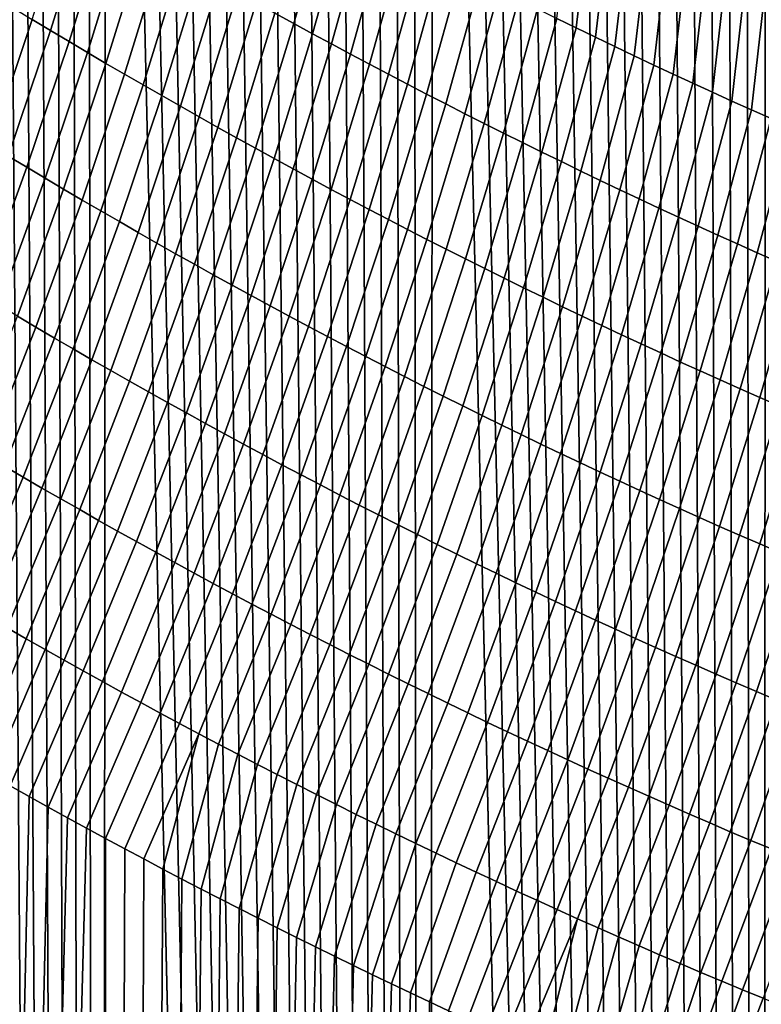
# Model space of a CAD drawing. Header units: metres. Extents: x -240 to 45, y -77 to 27.
# Tile 720 of 1056: x 8.83 to 10.8, y -30.68 to -28.07. Entities that reach past the tile are written whole.
import ezdxf

# ---------------------------------------------------------------- set-up
doc = ezdxf.new("R2010")
doc.units = ezdxf.units.M
doc.layers.add('solid_102011X2', color=7, linetype='CONTINUOUS')

msp = doc.modelspace()

# ---------------------------------------------------------------- linework, layer by layer
at = {"layer": 'solid_102011X2'}
for points in [[(8.205433, -60.200001, 118.166084), (9.045224, -60.200001, 118.708481), (8.268669, -24.909781, 118.209023), (8.224946, -24.877222, 118.179375)], [(9.045224, -60.200001, 118.708481), (8.312426, -24.942228, 118.238533), (8.268669, -24.909781, 118.209023)], [(9.045224, -60.200001, 118.708481), (8.356215, -24.974566, 118.267891), (8.312426, -24.942228, 118.238533)], [(9.045224, -60.200001, 118.708481), (8.400034, -25.006792, 118.297104), (8.356215, -24.974566, 118.267891)], [(9.045224, -60.200001, 118.708481), (8.443888, -25.038912, 118.326172), (8.400034, -25.006792, 118.297104)], [(9.045224, -60.200001, 118.708481), (8.487778, -25.070929, 118.355103), (8.443888, -25.038912, 118.326172)], [(9.045224, -60.200001, 118.708481), (8.531703, -25.10284, 118.383888), (8.487778, -25.070929, 118.355103)], [(9.045224, -60.200001, 118.708481), (8.575664, -25.134649, 118.412537), (8.531703, -25.10284, 118.383888)], [(9.045224, -60.200001, 118.708481), (8.619659, -25.166355, 118.44104), (8.575664, -25.134649, 118.412537)], [(9.045224, -60.200001, 118.708481), (8.663689, -25.197956, 118.469406), (8.619659, -25.166355, 118.44104)], [(9.045224, -60.200001, 118.708481), (8.707752, -25.229452, 118.497627), (8.663689, -25.197956, 118.469406)], [(9.045224, -60.200001, 118.708481), (8.751848, -25.260845, 118.525711), (8.707752, -25.229452, 118.497627)], [(9.045224, -60.200001, 118.708481), (8.795978, -25.292133, 118.553658), (8.751848, -25.260845, 118.525711)], [(9.045224, -60.200001, 118.708481), (8.840139, -25.323317, 118.581459), (8.795978, -25.292133, 118.553658)], [(9.045224, -60.200001, 118.708481), (8.884333, -25.354395, 118.609116), (8.840139, -25.323317, 118.581459)], [(9.045224, -60.200001, 118.708481), (8.928557, -25.38537, 118.636642), (8.884333, -25.354395, 118.609116)], [(9.045224, -60.200001, 118.708481), (8.972812, -25.416239, 118.664024), (8.928557, -25.38537, 118.636642)], [(9.045224, -60.200001, 118.708481), (9.017097, -25.447002, 118.691261), (8.972812, -25.416239, 118.664024)], [(9.045224, -60.200001, 118.708481), (9.061413, -25.477661, 118.718361), (9.017097, -25.447002, 118.691261)], [(9.045224, -60.200001, 118.708481), (9.911008, -60.200001, 119.208344), (9.105757, -25.508213, 118.745323), (9.061413, -25.477661, 118.718361)], [(9.911008, -60.200001, 119.208344), (9.15013, -25.53866, 118.772148), (9.105757, -25.508213, 118.745323)], [(9.911008, -60.200001, 119.208344), (9.19857, -25.571754, 118.801254), (9.15013, -25.53866, 118.772148)], [(9.911008, -60.200001, 119.208344), (9.247043, -25.604723, 118.830185), (9.19857, -25.571754, 118.801254)], [(9.911008, -60.200001, 119.208344), (9.295547, -25.637566, 118.858955), (9.247043, -25.604723, 118.830185)], [(9.911008, -60.200001, 119.208344), (9.344084, -25.670282, 118.887566), (9.295547, -25.637566, 118.858955)], [(9.911008, -60.200001, 119.208344), (9.392653, -25.702873, 118.916008), (9.344084, -25.670282, 118.887566)], [(9.911008, -60.200001, 119.208344), (9.441257, -25.735342, 118.944283), (9.392653, -25.702873, 118.916008)], [(9.911008, -60.200001, 119.208344), (9.489891, -25.767687, 118.972397), (9.441257, -25.735342, 118.944283)], [(9.911008, -60.200001, 119.208344), (9.538557, -25.799908, 119.000351), (9.489891, -25.767687, 118.972397)], [(9.911008, -60.200001, 119.208344), (9.587253, -25.832005, 119.028137), (9.538557, -25.799908, 119.000351)], [(9.911008, -60.200001, 119.208344), (9.635977, -25.863976, 119.055763), (9.587253, -25.832005, 119.028137)], [(9.911008, -60.200001, 119.208344), (9.684729, -25.895823, 119.083221), (9.635977, -25.863976, 119.055763)], [(9.911008, -60.200001, 119.208344), (9.733507, -25.927544, 119.110512), (9.684729, -25.895823, 119.083221)], [(9.911008, -60.200001, 119.208344), (9.782311, -25.959139, 119.13765), (9.733507, -25.927544, 119.110512)], [(9.911008, -60.200001, 119.208344), (9.831141, -25.990606, 119.164612), (9.782311, -25.959139, 119.13765)], [(9.911008, -60.200001, 119.208344), (9.879992, -26.021948, 119.191414), (9.831141, -25.990606, 119.164612)], [(9.911008, -60.200001, 119.208344), (9.928866, -26.053164, 119.218056), (9.879992, -26.021948, 119.191414)], [(9.911008, -60.200001, 119.208344), (10.800631, -60.200001, 119.664429), (9.977761, -26.084249, 119.24453), (9.928866, -26.053164, 119.218056)], [(10.800631, -60.200001, 119.664429), (10.026677, -26.11521, 119.270844), (9.977761, -26.084249, 119.24453)], [(10.800631, -60.200001, 119.664429), (10.075612, -26.14604, 119.296989), (10.026677, -26.11521, 119.270844)], [(10.800631, -60.200001, 119.664429), (10.124564, -26.176743, 119.322968), (10.075612, -26.14604, 119.296989)], [(10.800631, -60.200001, 119.664429), (10.173533, -26.207314, 119.348785), (10.124564, -26.176743, 119.322968)], [(10.800631, -60.200001, 119.664429), (10.222518, -26.237757, 119.374443), (10.173533, -26.207314, 119.348785)], [(10.800631, -60.200001, 119.664429), (10.271518, -26.26807, 119.399933), (10.222518, -26.237757, 119.374443)], [(10.800631, -60.200001, 119.664429), (10.320531, -26.298254, 119.425262), (10.271518, -26.26807, 119.399933)], [(10.800631, -60.200001, 119.664429), (10.369564, -26.328312, 119.450424), (10.320531, -26.298254, 119.425262)], [(10.800631, -60.200001, 119.664429), (10.418615, -26.358242, 119.475426), (10.369564, -26.328312, 119.450424)], [(10.800631, -60.200001, 119.664429), (10.467685, -26.388048, 119.500275), (10.418615, -26.358242, 119.475426)], [(10.800631, -60.200001, 119.664429), (10.51677, -26.417727, 119.524956), (10.467685, -26.388048, 119.500275)], [(10.800631, -60.200001, 119.664429), (10.565871, -26.447279, 119.549477), (10.51677, -26.417727, 119.524956)], [(10.800631, -60.200001, 119.664429), (10.614985, -26.476704, 119.573845), (10.565871, -26.447279, 119.549477)], [(10.800631, -60.200001, 119.664429), (10.664112, -26.505999, 119.598045), (10.614985, -26.476704, 119.573845)], [(10.800631, -60.200001, 119.664429), (10.71325, -26.535168, 119.622086), (10.664112, -26.505999, 119.598045)], [(10.800631, -60.200001, 119.664429), (10.762398, -26.564207, 119.645966), (10.71325, -26.535168, 119.622086)], [(10.800631, -60.200001, 119.664429), (10.811554, -26.593117, 119.669685), (10.762398, -26.564207, 119.645966)], [(10.800631, -60.200001, 119.664429), (11.711883, -60.200001, 120.0756), (10.860717, -26.621897, 119.693237), (10.811554, -26.593117, 119.669685)], [(9.510754, -28.048616, 83.823753), (9.602176, -27.72258, 83.633102), (9.652045, -27.749744, 83.606186), (9.56064, -28.076014, 83.796158)], [(10.350136, -27.744402, 83.092041), (10.309698, -28.087982, 83.267242), (10.258503, -28.062971, 83.29258), (10.299129, -27.719547, 83.116806)], [(8.867468, -28.065668, 84.319969), (8.96931, -27.737072, 84.135048), (9.017973, -27.76615, 84.106171), (8.916126, -28.094942, 84.290382)], [(9.56064, -28.076014, 83.796158), (9.652045, -27.749744, 83.606186), (9.702019, -27.776749, 83.579384), (9.610637, -28.103252, 83.768684)], [(10.401236, -27.769083, 83.067406), (10.360992, -28.112823, 83.242035), (10.309698, -28.087982, 83.267242), (10.350136, -27.744402, 83.092041)], [(8.916126, -28.094942, 84.290382), (9.017973, -27.76615, 84.106171), (9.066749, -27.795078, 84.077408), (8.964904, -28.124071, 84.260918)], [(10.452428, -27.793591, 83.042892), (10.412385, -28.137491, 83.216957), (10.360992, -28.112823, 83.242035), (10.401236, -27.769083, 83.067406)], [(8.964904, -28.124071, 84.260918), (9.066749, -27.795078, 84.077408), (9.115637, -27.823858, 84.048767), (9.013798, -28.153053, 84.23156)], [(9.610637, -28.103252, 83.768684), (9.702019, -27.776749, 83.579384), (9.752096, -27.803593, 83.552704), (9.660742, -28.130333, 83.741325)], [(10.503715, -27.817924, 83.018509), (10.463877, -28.161985, 83.192001), (10.412385, -28.137491, 83.216957), (10.452428, -27.793591, 83.042892)], [(9.013798, -28.153053, 84.23156), (9.115637, -27.823858, 84.048767), (9.164638, -27.852488, 84.020233), (9.062811, -28.181889, 84.202324)], [(9.660742, -28.130333, 83.741325), (9.752096, -27.803593, 83.552704), (9.802278, -27.830273, 83.526146), (9.710956, -28.157251, 83.714088)], [(10.555093, -27.842083, 82.994247), (10.515466, -28.186306, 83.167168), (10.463877, -28.161985, 83.192001), (10.503715, -27.817924, 83.018509)], [(9.062811, -28.181889, 84.202324), (9.164638, -27.852488, 84.020233), (9.21375, -27.880966, 83.991814), (9.11194, -28.210575, 84.173195)], [(9.710956, -28.157251, 83.714088), (9.802278, -27.830273, 83.526146), (9.852561, -27.856792, 83.499702), (9.761278, -28.184011, 83.686974)], [(10.606563, -27.866066, 82.970108), (10.567153, -28.210451, 83.142471), (10.515466, -28.186306, 83.167168), (10.555093, -27.842083, 82.994247)], [(9.761278, -28.184011, 83.686974), (9.852561, -27.856792, 83.499702), (9.902948, -27.883146, 83.473381), (9.811709, -28.210609, 83.659981)], [(10.658125, -27.889872, 82.946098), (10.618937, -28.234419, 83.117897), (10.567153, -28.210451, 83.142471), (10.606563, -27.866066, 82.970108)], [(9.11194, -28.210575, 84.173195), (9.21375, -27.880966, 83.991814), (9.262973, -27.909292, 83.963509), (9.161186, -28.239111, 84.144188)], [(9.811709, -28.210609, 83.659981), (9.902948, -27.883146, 83.473381), (9.953438, -27.909336, 83.447182), (9.862248, -28.237043, 83.63311)], [(10.709778, -27.913502, 82.922218), (10.670817, -28.258209, 83.093452), (10.618937, -28.234419, 83.117897), (10.658125, -27.889872, 82.946098)], [(9.161186, -28.239111, 84.144188), (9.262973, -27.909292, 83.963509), (9.312308, -27.937466, 83.935326), (9.21055, -28.267498, 84.115295)], [(9.862248, -28.237043, 83.63311), (9.953438, -27.909336, 83.447182), (10.004029, -27.935362, 83.421112), (9.912895, -28.263315, 83.606361)], [(10.761522, -27.936951, 82.89846), (10.722795, -28.281822, 83.069138), (10.670817, -28.258209, 83.093452), (10.709778, -27.913502, 82.922218)], [(9.21055, -28.267498, 84.115295), (9.312308, -27.937466, 83.935326), (9.361753, -27.965487, 83.907257), (9.26003, -28.295734, 84.086525)], [(9.912895, -28.263315, 83.606361), (10.004029, -27.935362, 83.421112), (10.054722, -27.96122, 83.395157), (9.96365, -28.289423, 83.579735)], [(10.813356, -27.96022, 82.874832), (10.774868, -28.305256, 83.04496), (10.722795, -28.281822, 83.069138), (10.761522, -27.936951, 82.89846)], [(9.26003, -28.295734, 84.086525), (9.361753, -27.965487, 83.907257), (9.41131, -27.993353, 83.879303), (9.309626, -28.323818, 84.057869)], [(9.96365, -28.289423, 83.579735), (10.054722, -27.96122, 83.395157), (10.105516, -27.98691, 83.369324), (10.01451, -28.315365, 83.553238)], [(10.865281, -27.983311, 82.851334), (10.827036, -28.328508, 83.020905), (10.774868, -28.305256, 83.04496), (10.813356, -27.96022, 82.874832)], [(9.309626, -28.323818, 84.057869), (9.41131, -27.993353, 83.879303), (9.460977, -28.021063, 83.851471), (9.359337, -28.351749, 84.029327)], [(10.01451, -28.315365, 83.553238), (10.105516, -27.98691, 83.369324), (10.156411, -28.012434, 83.34362), (10.065478, -28.341141, 83.526863)], [(8.706461, -28.368834, 84.52182), (8.818927, -28.036247, 84.349663), (8.867468, -28.065668, 84.319969), (8.755029, -28.398439, 84.491394)], [(9.359337, -28.351749, 84.029327), (9.460977, -28.021063, 83.851471), (9.510754, -28.048616, 83.823753), (9.409164, -28.379524, 84.000908)], [(10.065478, -28.341141, 83.526863), (10.156411, -28.012434, 83.34362), (10.207407, -28.037786, 83.318031), (10.116551, -28.366749, 83.50061)], [(9.409164, -28.379524, 84.000908), (9.510754, -28.048616, 83.823753), (9.56064, -28.076014, 83.796158), (9.459106, -28.407146, 83.97261)], [(10.116551, -28.366749, 83.50061), (10.207407, -28.037786, 83.318031), (10.258503, -28.062971, 83.29258), (10.16773, -28.392189, 83.47448)], [(10.16773, -28.392189, 83.47448), (10.258503, -28.062971, 83.29258), (10.309698, -28.087982, 83.267242), (10.219015, -28.417461, 83.448486)], [(8.755029, -28.398439, 84.491394), (8.867468, -28.065668, 84.319969), (8.916126, -28.094942, 84.290382), (8.80372, -28.427902, 84.461075)], [(9.459106, -28.407146, 83.97261), (9.56064, -28.076014, 83.796158), (9.610637, -28.103252, 83.768684), (9.509164, -28.434612, 83.944435)], [(10.219015, -28.417461, 83.448486), (10.309698, -28.087982, 83.267242), (10.360992, -28.112823, 83.242035), (10.270404, -28.442562, 83.422607)], [(8.80372, -28.427902, 84.461075), (8.916126, -28.094942, 84.290382), (8.964904, -28.124071, 84.260918), (8.852536, -28.457222, 84.430878)], [(9.509164, -28.434612, 83.944435), (9.610637, -28.103252, 83.768684), (9.660742, -28.130333, 83.741325), (9.559337, -28.461922, 83.916374)], [(10.270404, -28.442562, 83.422607), (10.360992, -28.112823, 83.242035), (10.412385, -28.137491, 83.216957), (10.321898, -28.467493, 83.396866)], [(8.852536, -28.457222, 84.430878), (8.964904, -28.124071, 84.260918), (9.013798, -28.153053, 84.23156), (8.901475, -28.486399, 84.400795)], [(9.559337, -28.461922, 83.916374), (9.660742, -28.130333, 83.741325), (9.710956, -28.157251, 83.714088), (9.609623, -28.489075, 83.888435)], [(10.321898, -28.467493, 83.396866), (10.412385, -28.137491, 83.216957), (10.463877, -28.161985, 83.192001), (10.373496, -28.49225, 83.371246)], [(8.901475, -28.486399, 84.400795), (9.013798, -28.153053, 84.23156), (9.062811, -28.181889, 84.202324), (8.950537, -28.51543, 84.370819)], [(9.609623, -28.489075, 83.888435), (9.710956, -28.157251, 83.714088), (9.761278, -28.184011, 83.686974), (9.660025, -28.516068, 83.860626)], [(10.373496, -28.49225, 83.371246), (10.463877, -28.161985, 83.192001), (10.515466, -28.186306, 83.167168), (10.425198, -28.516836, 83.345757)], [(8.950537, -28.51543, 84.370819), (9.062811, -28.181889, 84.202324), (9.11194, -28.210575, 84.173195), (8.999721, -28.544315, 84.340965)], [(9.660025, -28.516068, 83.860626), (9.761278, -28.184011, 83.686974), (9.811709, -28.210609, 83.659981), (9.710539, -28.542902, 83.832932)], [(10.425198, -28.516836, 83.345757), (10.515466, -28.186306, 83.167168), (10.567153, -28.210451, 83.142471), (10.477002, -28.541248, 83.320389)], [(8.999721, -28.544315, 84.340965), (9.11194, -28.210575, 84.173195), (9.161186, -28.239111, 84.144188), (9.049027, -28.573055, 84.311226)], [(9.710539, -28.542902, 83.832932), (9.811709, -28.210609, 83.659981), (9.862248, -28.237043, 83.63311), (9.761168, -28.569574, 83.805359)], [(10.477002, -28.541248, 83.320389), (10.567153, -28.210451, 83.142471), (10.618937, -28.234419, 83.117897), (10.52891, -28.565487, 83.295158)], [(9.049027, -28.573055, 84.311226), (9.161186, -28.239111, 84.144188), (9.21055, -28.267498, 84.115295), (9.098457, -28.601646, 84.281609)], [(9.761168, -28.569574, 83.805359), (9.862248, -28.237043, 83.63311), (9.912895, -28.263315, 83.606361), (9.81191, -28.596087, 83.777916)], [(10.52891, -28.565487, 83.295158), (10.618937, -28.234419, 83.117897), (10.670817, -28.258209, 83.093452), (10.58092, -28.589548, 83.270058)], [(9.098457, -28.601646, 84.281609), (9.21055, -28.267498, 84.115295), (9.26003, -28.295734, 84.086525), (9.148008, -28.630089, 84.252106)], [(9.81191, -28.596087, 83.777916), (9.912895, -28.263315, 83.606361), (9.96365, -28.289423, 83.579735), (9.862764, -28.622437, 83.750587)], [(10.58092, -28.589548, 83.270058), (10.670817, -28.258209, 83.093452), (10.722795, -28.281822, 83.069138), (10.633032, -28.613434, 83.245087)], [(9.148008, -28.630089, 84.252106), (9.26003, -28.295734, 84.086525), (9.309626, -28.323818, 84.057869), (9.197681, -28.658382, 84.222717)], [(9.862764, -28.622437, 83.750587), (9.96365, -28.289423, 83.579735), (10.01451, -28.315365, 83.553238), (9.913733, -28.648624, 83.723396)], [(10.633032, -28.613434, 83.245087), (10.722795, -28.281822, 83.069138), (10.774868, -28.305256, 83.04496), (10.685246, -28.63714, 83.220245)], [(9.197681, -28.658382, 84.222717), (9.309626, -28.323818, 84.057869), (9.359337, -28.351749, 84.029327), (9.247476, -28.686525, 84.193451)], [(9.913733, -28.648624, 83.723396), (10.01451, -28.315365, 83.553238), (10.065478, -28.341141, 83.526863), (9.964812, -28.674646, 83.69632)], [(10.685246, -28.63714, 83.220245), (10.774868, -28.305256, 83.04496), (10.827036, -28.328508, 83.020905), (10.737561, -28.660669, 83.195534)], [(9.964812, -28.674646, 83.69632), (10.065478, -28.341141, 83.526863), (10.116551, -28.366749, 83.50061), (10.016004, -28.700504, 83.669373)], [(10.737561, -28.660669, 83.195534), (10.827036, -28.328508, 83.020905), (10.8793, -28.351582, 82.996979), (10.789978, -28.684021, 83.170959)], [(9.247476, -28.686525, 84.193451), (9.359337, -28.351749, 84.029327), (9.409164, -28.379524, 84.000908), (9.297392, -28.714516, 84.164307)], [(10.016004, -28.700504, 83.669373), (10.116551, -28.366749, 83.50061), (10.16773, -28.392189, 83.47448), (10.067307, -28.726196, 83.642555)], [(10.789978, -28.684021, 83.170959), (10.8793, -28.351582, 82.996979), (10.931658, -28.374472, 82.973183), (10.842494, -28.70719, 83.146515)], [(9.297392, -28.714516, 84.164307), (9.409164, -28.379524, 84.000908), (9.459106, -28.407146, 83.97261), (9.347428, -28.742355, 84.135284)], [(10.067307, -28.726196, 83.642555), (10.16773, -28.392189, 83.47448), (10.219015, -28.417461, 83.448486), (10.118721, -28.75172, 83.61586)], [(8.680773, -28.764236, 84.618004), (8.80372, -28.427902, 84.461075), (8.852536, -28.457222, 84.430878), (8.729663, -28.793737, 84.587051)], [(9.347428, -28.742355, 84.135284), (9.459106, -28.407146, 83.97261), (9.509164, -28.434612, 83.944435), (9.397586, -28.770041, 84.106377)], [(10.118721, -28.75172, 83.61586), (10.219015, -28.417461, 83.448486), (10.270404, -28.442562, 83.422607), (10.170246, -28.777077, 83.589294)], [(9.397586, -28.770041, 84.106377), (9.509164, -28.434612, 83.944435), (9.559337, -28.461922, 83.916374), (9.447864, -28.797573, 84.077591)], [(10.170246, -28.777077, 83.589294), (10.270404, -28.442562, 83.422607), (10.321898, -28.467493, 83.396866), (10.221882, -28.802263, 83.562859)], [(8.729663, -28.793737, 84.587051), (8.852536, -28.457222, 84.430878), (8.901475, -28.486399, 84.400795), (8.778682, -28.823099, 84.556213)], [(9.447864, -28.797573, 84.077591), (9.559337, -28.461922, 83.916374), (9.609623, -28.489075, 83.888435), (9.498261, -28.824949, 84.048927)], [(10.221882, -28.802263, 83.562859), (10.321898, -28.467493, 83.396866), (10.373496, -28.49225, 83.371246), (10.273627, -28.82728, 83.536552)], [(8.778682, -28.823099, 84.556213), (8.901475, -28.486399, 84.400795), (8.950537, -28.51543, 84.370819), (8.827829, -28.852318, 84.52549)], [(9.498261, -28.824949, 84.048927), (9.609623, -28.489075, 83.888435), (9.660025, -28.516068, 83.860626), (9.548779, -28.852169, 84.020386)], [(10.273627, -28.82728, 83.536552), (10.373496, -28.49225, 83.371246), (10.425198, -28.516836, 83.345757), (10.325481, -28.852127, 83.510368)], [(8.827829, -28.852318, 84.52549), (8.950537, -28.51543, 84.370819), (8.999721, -28.544315, 84.340965), (8.877106, -28.881393, 84.494881)], [(9.548779, -28.852169, 84.020386), (9.660025, -28.516068, 83.860626), (9.710539, -28.542902, 83.832932), (9.599417, -28.879232, 83.991974)], [(10.325481, -28.852127, 83.510368), (10.425198, -28.516836, 83.345757), (10.477002, -28.541248, 83.320389), (10.377445, -28.876802, 83.484322)], [(8.877106, -28.881393, 84.494881), (8.999721, -28.544315, 84.340965), (9.049027, -28.573055, 84.311226), (8.92651, -28.910326, 84.464394)], [(9.599417, -28.879232, 83.991974), (9.710539, -28.542902, 83.832932), (9.761168, -28.569574, 83.805359), (9.650174, -28.906137, 83.963676)], [(10.377445, -28.876802, 83.484322), (10.477002, -28.541248, 83.320389), (10.52891, -28.565487, 83.295158), (10.429519, -28.901304, 83.458405)], [(8.92651, -28.910326, 84.464394), (9.049027, -28.573055, 84.311226), (9.098457, -28.601646, 84.281609), (8.976043, -28.939114, 84.434021)], [(9.650174, -28.906137, 83.963676), (9.761168, -28.569574, 83.805359), (9.81191, -28.596087, 83.777916), (9.70105, -28.932882, 83.935509)], [(10.429519, -28.901304, 83.458405), (10.52891, -28.565487, 83.295158), (10.58092, -28.589548, 83.270058), (10.4817, -28.925632, 83.432617)], [(8.976043, -28.939114, 84.434021), (9.098457, -28.601646, 84.281609), (9.148008, -28.630089, 84.252106), (9.025702, -28.967754, 84.403763)], [(9.70105, -28.932882, 83.935509), (9.81191, -28.596087, 83.777916), (9.862764, -28.622437, 83.750587), (9.752045, -28.959469, 83.907463)], [(10.4817, -28.925632, 83.432617), (10.58092, -28.589548, 83.270058), (10.633032, -28.613434, 83.245087), (10.533989, -28.949785, 83.40696)], [(9.025702, -28.967754, 84.403763), (9.148008, -28.630089, 84.252106), (9.197681, -28.658382, 84.222717), (9.07549, -28.996248, 84.373627)], [(9.752045, -28.959469, 83.907463), (9.862764, -28.622437, 83.750587), (9.913733, -28.648624, 83.723396), (9.803159, -28.985895, 83.879547)], [(10.533989, -28.949785, 83.40696), (10.633032, -28.613434, 83.245087), (10.685246, -28.63714, 83.220245), (10.586386, -28.973763, 83.381432)], [(10.586386, -28.973763, 83.381432), (10.685246, -28.63714, 83.220245), (10.737561, -28.660669, 83.195534), (10.638889, -28.997562, 83.356041)], [(9.07549, -28.996248, 84.373627), (9.197681, -28.658382, 84.222717), (9.247476, -28.686525, 84.193451), (9.125404, -29.024595, 84.343605)], [(9.803159, -28.985895, 83.879547), (9.913733, -28.648624, 83.723396), (9.964812, -28.674646, 83.69632), (9.85439, -29.012157, 83.851753)], [(10.638889, -28.997562, 83.356041), (10.737561, -28.660669, 83.195534), (10.789978, -28.684021, 83.170959), (10.691501, -29.021185, 83.330788)], [(9.125404, -29.024595, 84.343605), (9.247476, -28.686525, 84.193451), (9.297392, -28.714516, 84.164307), (9.175447, -29.052794, 84.313713)], [(9.85439, -29.012157, 83.851753), (9.964812, -28.674646, 83.69632), (10.016004, -28.700504, 83.669373), (9.905739, -29.038258, 83.824089)], [(10.691501, -29.021185, 83.330788), (10.789978, -28.684021, 83.170959), (10.842494, -28.70719, 83.146515), (10.744218, -29.04463, 83.305656)], [(9.175447, -29.052794, 84.313713), (9.297392, -28.714516, 84.164307), (9.347428, -28.742355, 84.135284), (9.225615, -29.080843, 84.283936)], [(9.905739, -29.038258, 83.824089), (10.016004, -28.700504, 83.669373), (10.067307, -28.726196, 83.642555), (9.957206, -29.064194, 83.796547)], [(10.744218, -29.04463, 83.305656), (10.842494, -28.70719, 83.146515), (10.895111, -28.730179, 83.1222), (10.797041, -29.067894, 83.28067)], [(9.957206, -29.064194, 83.796547), (10.067307, -28.726196, 83.642555), (10.118721, -28.75172, 83.61586), (10.00879, -29.089966, 83.769135)], [(10.797041, -29.067894, 83.28067), (10.895111, -28.730179, 83.1222), (10.947827, -28.752985, 83.098022), (10.84997, -29.090979, 83.255814)], [(9.225615, -29.080843, 84.283936), (9.347428, -28.742355, 84.135284), (9.397586, -28.770041, 84.106377), (9.275909, -29.10874, 84.25428)], [(10.00879, -29.089966, 83.769135), (10.118721, -28.75172, 83.61586), (10.170246, -28.777077, 83.589294), (10.060491, -29.11557, 83.741852)], [(9.275909, -29.10874, 84.25428), (9.397586, -28.770041, 84.106377), (9.447864, -28.797573, 84.077591), (9.32633, -29.136486, 84.224747)], [(10.060491, -29.11557, 83.741852), (10.170246, -28.777077, 83.589294), (10.221882, -28.802263, 83.562859), (10.112307, -29.141008, 83.714699)], [(9.32633, -29.136486, 84.224747), (9.447864, -28.797573, 84.077591), (9.498261, -28.824949, 84.048927), (9.376877, -29.164078, 84.195335)], [(10.112307, -29.141008, 83.714699), (10.221882, -28.802263, 83.562859), (10.273627, -28.82728, 83.536552), (10.16424, -29.166279, 83.687675)], [(9.376877, -29.164078, 84.195335), (9.498261, -28.824949, 84.048927), (9.548779, -28.852169, 84.020386), (9.427549, -29.191517, 84.166046)], [(10.16424, -29.166279, 83.687675), (10.273627, -28.82728, 83.536552), (10.325481, -28.852127, 83.510368), (10.216288, -29.191381, 83.660782)], [(8.694729, -29.19175, 84.666107), (8.827829, -28.852318, 84.52549), (8.877106, -28.881393, 84.494881), (8.744133, -29.221008, 84.634727)], [(9.427549, -29.191517, 84.166046), (9.548779, -28.852169, 84.020386), (9.599417, -28.879232, 83.991974), (9.478348, -29.218803, 84.136879)], [(10.216288, -29.191381, 83.660782), (10.325481, -28.852127, 83.510368), (10.377445, -28.876802, 83.484322), (10.268451, -29.216312, 83.634018)], [(8.744133, -29.221008, 84.634727), (8.877106, -28.881393, 84.494881), (8.92651, -28.910326, 84.464394), (8.793671, -29.250124, 84.603462)], [(9.478348, -29.218803, 84.136879), (9.599417, -28.879232, 83.991974), (9.650174, -28.906137, 83.963676), (9.52927, -29.245932, 84.107841)], [(10.268451, -29.216312, 83.634018), (10.377445, -28.876802, 83.484322), (10.429519, -28.901304, 83.458405), (10.320729, -29.241074, 83.607391)], [(8.793671, -29.250124, 84.603462), (8.92651, -28.910326, 84.464394), (8.976043, -28.939114, 84.434021), (8.843342, -29.279097, 84.572311)], [(9.52927, -29.245932, 84.107841), (9.650174, -28.906137, 83.963676), (9.70105, -28.932882, 83.935509), (9.580318, -29.272903, 84.078926)], [(10.320729, -29.241074, 83.607391), (10.429519, -28.901304, 83.458405), (10.4817, -28.925632, 83.432617), (10.373122, -29.265663, 83.580887)], [(8.843342, -29.279097, 84.572311), (8.976043, -28.939114, 84.434021), (9.025702, -28.967754, 84.403763), (8.893147, -29.307928, 84.541283)], [(9.580318, -29.272903, 84.078926), (9.70105, -28.932882, 83.935509), (9.752045, -28.959469, 83.907463), (9.631492, -29.299719, 84.050133)], [(10.373122, -29.265663, 83.580887), (10.4817, -28.925632, 83.432617), (10.533989, -28.949785, 83.40696), (10.425629, -29.290077, 83.554527)], [(10.425629, -29.290077, 83.554527), (10.533989, -28.949785, 83.40696), (10.586386, -28.973763, 83.381432), (10.478249, -29.31432, 83.52829)], [(8.893147, -29.307928, 84.541283), (9.025702, -28.967754, 84.403763), (9.07549, -28.996248, 84.373627), (8.943085, -29.336615, 84.510376)], [(9.631492, -29.299719, 84.050133), (9.752045, -28.959469, 83.907463), (9.803159, -28.985895, 83.879547), (9.682789, -29.326376, 84.021469)], [(10.478249, -29.31432, 83.52829), (10.586386, -28.973763, 83.381432), (10.638889, -28.997562, 83.356041), (10.530982, -29.338387, 83.502197)], [(8.943085, -29.336615, 84.510376), (9.07549, -28.996248, 84.373627), (9.125404, -29.024595, 84.343605), (8.993156, -29.365156, 84.479584)], [(9.682789, -29.326376, 84.021469), (9.803159, -28.985895, 83.879547), (9.85439, -29.012157, 83.851753), (9.734211, -29.352871, 83.992935)], [(10.530982, -29.338387, 83.502197), (10.638889, -28.997562, 83.356041), (10.691501, -29.021185, 83.330788), (10.583829, -29.362278, 83.476227)], [(8.993156, -29.365156, 84.479584), (9.125404, -29.024595, 84.343605), (9.175447, -29.052794, 84.313713), (9.04336, -29.393553, 84.448921)], [(9.734211, -29.352871, 83.992935), (9.85439, -29.012157, 83.851753), (9.905739, -29.038258, 83.824089), (9.785756, -29.379208, 83.964523)], [(10.583829, -29.362278, 83.476227), (10.691501, -29.021185, 83.330788), (10.744218, -29.04463, 83.305656), (10.636787, -29.385992, 83.450401)], [(9.04336, -29.393553, 84.448921), (9.175447, -29.052794, 84.313713), (9.225615, -29.080843, 84.283936), (9.093697, -29.421803, 84.418365)], [(9.785756, -29.379208, 83.964523), (9.905739, -29.038258, 83.824089), (9.957206, -29.064194, 83.796547), (9.837425, -29.405382, 83.936241)], [(10.636787, -29.385992, 83.450401), (10.744218, -29.04463, 83.305656), (10.797041, -29.067894, 83.28067), (10.689859, -29.409529, 83.424706)], [(9.093697, -29.421803, 84.418365), (9.225615, -29.080843, 84.283936), (9.275909, -29.10874, 84.25428), (9.144165, -29.449903, 84.387939)], [(9.837425, -29.405382, 83.936241), (9.957206, -29.064194, 83.796547), (10.00879, -29.089966, 83.769135), (9.889217, -29.431395, 83.908089)], [(10.689859, -29.409529, 83.424706), (10.797041, -29.067894, 83.28067), (10.84997, -29.090979, 83.255814), (10.743042, -29.432886, 83.399155)], [(9.889217, -29.431395, 83.908089), (10.00879, -29.089966, 83.769135), (10.060491, -29.11557, 83.741852), (9.941132, -29.457241, 83.880066)], [(10.743042, -29.432886, 83.399155), (10.84997, -29.090979, 83.255814), (10.903004, -29.11388, 83.231094), (10.796337, -29.456062, 83.373734)], [(9.144165, -29.449903, 84.387939), (9.275909, -29.10874, 84.25428), (9.32633, -29.136486, 84.224747), (9.194766, -29.477854, 84.357635)], [(9.941132, -29.457241, 83.880066), (10.060491, -29.11557, 83.741852), (10.112307, -29.141008, 83.714699), (9.993169, -29.482925, 83.852173)], [(10.796337, -29.456062, 83.373734), (10.903004, -29.11388, 83.231094), (10.956142, -29.1366, 83.206512), (10.849742, -29.479059, 83.34845)], [(9.194766, -29.477854, 84.357635), (9.32633, -29.136486, 84.224747), (9.376877, -29.164078, 84.195335), (9.245498, -29.505655, 84.327454)], [(9.993169, -29.482925, 83.852173), (10.112307, -29.141008, 83.714699), (10.16424, -29.166279, 83.687675), (10.045327, -29.508442, 83.824409)], [(9.245498, -29.505655, 84.327454), (9.376877, -29.164078, 84.195335), (9.427549, -29.191517, 84.166046), (9.296362, -29.533306, 84.297394)], [(10.045327, -29.508442, 83.824409), (10.16424, -29.166279, 83.687675), (10.216288, -29.191381, 83.660782), (10.097608, -29.533792, 83.796783)], [(9.296362, -29.533306, 84.297394), (9.427549, -29.191517, 84.166046), (9.478348, -29.218803, 84.136879), (9.347358, -29.560804, 84.267464)], [(10.097608, -29.533792, 83.796783), (10.216288, -29.191381, 83.660782), (10.268451, -29.216312, 83.634018), (10.15001, -29.558975, 83.769279)], [(9.347358, -29.560804, 84.267464), (9.478348, -29.218803, 84.136879), (9.52927, -29.245932, 84.107841), (9.398484, -29.58815, 84.237656)], [(10.15001, -29.558975, 83.769279), (10.268451, -29.216312, 83.634018), (10.320729, -29.241074, 83.607391), (10.202533, -29.58399, 83.741913)], [(8.650573, -29.59164, 84.728256), (8.793671, -29.250124, 84.603462), (8.843342, -29.279097, 84.572311), (8.700418, -29.62079, 84.69632)], [(9.398484, -29.58815, 84.237656), (9.52927, -29.245932, 84.107841), (9.580318, -29.272903, 84.078926), (9.449741, -29.615341, 84.20797)], [(10.202533, -29.58399, 83.741913), (10.320729, -29.241074, 83.607391), (10.373122, -29.265663, 83.580887), (10.255176, -29.608833, 83.714684)], [(8.700418, -29.62079, 84.69632), (8.843342, -29.279097, 84.572311), (8.893147, -29.307928, 84.541283), (8.750403, -29.649801, 84.664497)], [(9.449741, -29.615341, 84.20797), (9.580318, -29.272903, 84.078926), (9.631492, -29.299719, 84.050133), (9.50113, -29.642378, 84.178413)], [(10.255176, -29.608833, 83.714684), (10.373122, -29.265663, 83.580887), (10.425629, -29.290077, 83.554527), (10.30794, -29.633507, 83.687584)], [(10.30794, -29.633507, 83.687584), (10.425629, -29.290077, 83.554527), (10.478249, -29.31432, 83.52829), (10.360823, -29.658009, 83.660614)], [(8.750403, -29.649801, 84.664497), (8.893147, -29.307928, 84.541283), (8.943085, -29.336615, 84.510376), (8.800528, -29.678671, 84.632797)], [(9.50113, -29.642378, 84.178413), (9.631492, -29.299719, 84.050133), (9.682789, -29.326376, 84.021469), (9.552649, -29.669258, 84.148979)], [(10.360823, -29.658009, 83.660614), (10.478249, -29.31432, 83.52829), (10.530982, -29.338387, 83.502197), (10.413826, -29.682335, 83.633789)], [(8.800528, -29.678671, 84.632797), (8.943085, -29.336615, 84.510376), (8.993156, -29.365156, 84.479584), (8.850791, -29.707399, 84.601212)], [(9.552649, -29.669258, 84.148979), (9.682789, -29.326376, 84.021469), (9.734211, -29.352871, 83.992935), (9.604298, -29.69598, 84.119682)], [(10.413826, -29.682335, 83.633789), (10.530982, -29.338387, 83.502197), (10.583829, -29.362278, 83.476227), (10.466948, -29.70649, 83.607094)], [(8.850791, -29.707399, 84.601212), (8.993156, -29.365156, 84.479584), (9.04336, -29.393553, 84.448921), (8.901193, -29.735985, 84.569748)], [(9.604298, -29.69598, 84.119682), (9.734211, -29.352871, 83.992935), (9.785756, -29.379208, 83.964523), (9.656076, -29.722546, 84.090508)], [(10.466948, -29.70649, 83.607094), (10.583829, -29.362278, 83.476227), (10.636787, -29.385992, 83.450401), (10.520188, -29.730469, 83.580536)], [(8.901193, -29.735985, 84.569748), (9.04336, -29.393553, 84.448921), (9.093697, -29.421803, 84.418365), (8.951733, -29.764425, 84.538414)], [(9.656076, -29.722546, 84.090508), (9.785756, -29.379208, 83.964523), (9.837425, -29.405382, 83.936241), (9.707985, -29.748951, 84.061462)], [(10.520188, -29.730469, 83.580536), (10.636787, -29.385992, 83.450401), (10.689859, -29.409529, 83.424706), (10.573548, -29.754271, 83.554115)], [(9.707985, -29.748951, 84.061462), (9.837425, -29.405382, 83.936241), (9.889217, -29.431395, 83.908089), (9.760022, -29.775196, 84.032539)], [(10.573548, -29.754271, 83.554115), (10.689859, -29.409529, 83.424706), (10.743042, -29.432886, 83.399155), (10.627026, -29.777897, 83.527832)], [(8.951733, -29.764425, 84.538414), (9.093697, -29.421803, 84.418365), (9.144165, -29.449903, 84.387939), (9.002411, -29.792721, 84.507195)], [(9.760022, -29.775196, 84.032539), (9.889217, -29.431395, 83.908089), (9.941132, -29.457241, 83.880066), (9.812188, -29.801279, 84.003754)], [(10.627026, -29.777897, 83.527832), (10.743042, -29.432886, 83.399155), (10.796337, -29.456062, 83.373734), (10.68062, -29.801344, 83.501694)], [(9.002411, -29.792721, 84.507195), (9.144165, -29.449903, 84.387939), (9.194766, -29.477854, 84.357635), (9.053226, -29.820869, 84.476097)], [(9.812188, -29.801279, 84.003754), (9.941132, -29.457241, 83.880066), (9.993169, -29.482925, 83.852173), (9.864483, -29.8272, 83.975098)], [(10.68062, -29.801344, 83.501694), (10.796337, -29.456062, 83.373734), (10.849742, -29.479059, 83.34845), (10.734332, -29.824612, 83.475685)], [(9.053226, -29.820869, 84.476097), (9.194766, -29.477854, 84.357635), (9.245498, -29.505655, 84.327454), (9.10418, -29.848871, 84.445122)], [(9.864483, -29.8272, 83.975098), (9.993169, -29.482925, 83.852173), (10.045327, -29.508442, 83.824409), (9.916906, -29.852959, 83.946579)], [(10.734332, -29.824612, 83.475685), (10.849742, -29.479059, 83.34845), (10.903257, -29.501873, 83.323311), (10.788161, -29.8477, 83.449821)], [(9.10418, -29.848871, 84.445122), (9.245498, -29.505655, 84.327454), (9.296362, -29.533306, 84.297394), (9.155272, -29.876724, 84.414276)], [(9.916906, -29.852959, 83.946579), (10.045327, -29.508442, 83.824409), (10.097608, -29.533792, 83.796783), (9.969458, -29.878551, 83.918182)], [(10.788161, -29.8477, 83.449821), (10.903257, -29.501873, 83.323311), (10.956882, -29.524506, 83.298302), (10.842106, -29.870607, 83.424095)], [(9.155272, -29.876724, 84.414276), (9.296362, -29.533306, 84.297394), (9.347358, -29.560804, 84.267464), (9.206501, -29.904428, 84.383553)], [(9.969458, -29.878551, 83.918182), (10.097608, -29.533792, 83.796783), (10.15001, -29.558975, 83.769279), (10.022136, -29.903978, 83.889931)], [(9.206501, -29.904428, 84.383553), (9.347358, -29.560804, 84.267464), (9.398484, -29.58815, 84.237656), (9.257867, -29.931982, 84.352959)], [(10.022136, -29.903978, 83.889931), (10.15001, -29.558975, 83.769279), (10.202533, -29.58399, 83.741913), (10.074942, -29.929239, 83.861801)], [(9.257867, -29.931982, 84.352959), (9.398484, -29.58815, 84.237656), (9.449741, -29.615341, 84.20797), (9.30937, -29.959383, 84.322479)], [(10.074942, -29.929239, 83.861801), (10.202533, -29.58399, 83.741913), (10.255176, -29.608833, 83.714684), (10.127873, -29.954332, 83.833809)], [(9.30937, -29.959383, 84.322479), (9.449741, -29.615341, 84.20797), (9.50113, -29.642378, 84.178413), (9.36101, -29.986633, 84.292137)], [(10.127873, -29.954332, 83.833809), (10.255176, -29.608833, 83.714684), (10.30794, -29.633507, 83.687584), (10.180932, -29.979258, 83.805954)], [(9.36101, -29.986633, 84.292137), (9.50113, -29.642378, 84.178413), (9.552649, -29.669258, 84.148979), (9.412786, -30.013729, 84.261917)], [(10.180932, -29.979258, 83.805954), (10.30794, -29.633507, 83.687584), (10.360823, -29.658009, 83.660614), (10.234118, -30.004011, 83.778236)], [(8.850791, -29.707399, 84.601212), (8.71234, -30.043306, 84.69944), (8.666746, -30.017258, 84.72863), (8.800528, -29.678671, 84.632797)], [(9.412786, -30.013729, 84.261917), (9.552649, -29.669258, 84.148979), (9.604298, -29.69598, 84.119682), (9.464698, -30.04067, 84.231827)], [(10.234118, -30.004011, 83.778236), (10.360823, -29.658009, 83.660614), (10.413826, -29.682335, 83.633789), (10.287428, -30.028595, 83.750656)], [(8.901193, -29.735985, 84.569748), (8.757933, -30.069176, 84.670425), (8.71234, -30.043306, 84.69944), (8.850791, -29.707399, 84.601212)], [(9.464698, -30.04067, 84.231827), (9.604298, -29.69598, 84.119682), (9.656076, -29.722546, 84.090508), (9.516746, -30.067455, 84.201866)], [(10.287428, -30.028595, 83.750656), (10.413826, -29.682335, 83.633789), (10.466948, -29.70649, 83.607094), (10.340864, -30.053005, 83.723206)], [(10.340864, -30.053005, 83.723206), (10.466948, -29.70649, 83.607094), (10.520188, -29.730469, 83.580536), (10.394425, -30.077244, 83.6959)], [(9.516746, -30.067455, 84.201866), (9.656076, -29.722546, 84.090508), (9.707985, -29.748951, 84.061462), (9.56893, -30.094086, 84.172035)], [(10.394425, -30.077244, 83.6959), (10.520188, -29.730469, 83.580536), (10.573548, -29.754271, 83.554115), (10.448112, -30.101307, 83.668732)], [(8.951733, -29.764425, 84.538414), (8.808588, -30.097706, 84.63839), (8.757933, -30.069176, 84.670425), (8.901193, -29.735985, 84.569748)], [(9.56893, -30.094086, 84.172035), (9.707985, -29.748951, 84.061462), (9.760022, -29.775196, 84.032539), (9.621249, -30.120556, 84.142334)], [(10.448112, -30.101307, 83.668732), (10.573548, -29.754271, 83.554115), (10.627026, -29.777897, 83.527832), (10.501922, -30.125196, 83.641701)], [(9.002411, -29.792721, 84.507195), (8.85924, -30.126015, 84.606567), (8.808588, -30.097706, 84.63839), (8.951733, -29.764425, 84.538414)], [(9.621249, -30.120556, 84.142334), (9.760022, -29.775196, 84.032539), (9.812188, -29.801279, 84.003754), (9.673704, -30.146868, 84.11277)], [(10.501922, -30.125196, 83.641701), (10.627026, -29.777897, 83.527832), (10.68062, -29.801344, 83.501694), (10.555856, -30.148909, 83.614807)], [(9.053226, -29.820869, 84.476097), (8.909888, -30.154102, 84.574959), (8.85924, -30.126015, 84.606567), (9.002411, -29.792721, 84.507195)], [(9.673704, -30.146868, 84.11277), (9.812188, -29.801279, 84.003754), (9.864483, -29.8272, 83.975098), (9.726294, -30.173019, 84.083328)], [(10.555856, -30.148909, 83.614807), (10.68062, -29.801344, 83.501694), (10.734332, -29.824612, 83.475685), (10.609914, -30.172443, 83.588058)], [(9.10418, -29.848871, 84.445122), (8.960534, -30.181973, 84.543556), (8.909888, -30.154102, 84.574959), (9.053226, -29.820869, 84.476097)], [(9.726294, -30.173019, 84.083328), (9.864483, -29.8272, 83.975098), (9.916906, -29.852959, 83.946579), (9.779017, -30.199011, 84.054024)], [(10.609914, -30.172443, 83.588058), (10.734332, -29.824612, 83.475685), (10.788161, -29.8477, 83.449821), (10.664095, -30.195799, 83.561447)], [(9.155272, -29.876724, 84.414276), (9.011178, -30.209629, 84.512367), (8.960534, -30.181973, 84.543556), (9.10418, -29.848871, 84.445122)], [(9.779017, -30.199011, 84.054024), (9.916906, -29.852959, 83.946579), (9.969458, -29.878551, 83.918182), (9.831876, -30.22484, 84.024849)], [(10.664095, -30.195799, 83.561447), (10.788161, -29.8477, 83.449821), (10.842106, -29.870607, 83.424095), (10.718399, -30.218977, 83.534981)], [(9.206501, -29.904428, 84.383553), (9.061818, -30.237068, 84.481392), (9.011178, -30.209629, 84.512367), (9.155272, -29.876724, 84.414276)], [(9.831876, -30.22484, 84.024849), (9.969458, -29.878551, 83.918182), (10.022136, -29.903978, 83.889931), (9.884867, -30.250505, 83.995811)], [(10.718399, -30.218977, 83.534981), (10.842106, -29.870607, 83.424095), (10.896166, -29.893332, 83.398514), (10.772825, -30.241972, 83.508652)], [(9.257867, -29.931982, 84.352959), (9.112457, -30.264297, 84.450615), (9.061818, -30.237068, 84.481392), (9.206501, -29.904428, 84.383553)], [(9.884867, -30.250505, 83.995811), (10.022136, -29.903978, 83.889931), (10.074942, -29.929239, 83.861801), (9.937992, -30.276007, 83.966911)], [(10.772825, -30.241972, 83.508652), (10.896166, -29.893332, 83.398514), (10.950341, -29.915873, 83.37307), (10.827373, -30.264788, 83.482475)], [(9.30937, -29.959383, 84.322479), (9.163088, -30.291306, 84.420052), (9.112457, -30.264297, 84.450615), (9.257867, -29.931982, 84.352959)], [(9.937992, -30.276007, 83.966911), (10.074942, -29.929239, 83.861801), (10.127873, -29.954332, 83.833809), (9.991251, -30.301342, 83.938141)], [(9.30937, -29.959383, 84.322479), (9.213703, -30.318085, 84.389694), (9.163088, -30.291306, 84.420052)], [(9.36101, -29.986633, 84.292137), (9.264302, -30.344637, 84.35955), (9.213703, -30.318085, 84.389694), (9.30937, -29.959383, 84.322479)], [(9.991251, -30.301342, 83.938141), (10.127873, -29.954332, 83.833809), (10.180932, -29.979258, 83.805954), (10.044641, -30.326509, 83.909508)], [(9.412786, -30.013729, 84.261917), (9.314888, -30.370964, 84.32962), (9.264302, -30.344637, 84.35955), (9.36101, -29.986633, 84.292137)], [(10.044641, -30.326509, 83.909508), (10.180932, -29.979258, 83.805954), (10.234118, -30.004011, 83.778236), (10.098166, -30.351511, 83.881012)], [(9.464698, -30.04067, 84.231827), (9.365459, -30.397066, 84.299896), (9.314888, -30.370964, 84.32962), (9.412786, -30.013729, 84.261917)], [(10.098166, -30.351511, 83.881012), (10.234118, -30.004011, 83.778236), (10.287428, -30.028595, 83.750656), (10.151821, -30.376343, 83.852654)], [(9.516746, -30.067455, 84.201866), (9.416017, -30.422949, 84.270378), (9.365459, -30.397066, 84.299896), (9.464698, -30.04067, 84.231827)], [(10.151821, -30.376343, 83.852654), (10.287428, -30.028595, 83.750656), (10.340864, -30.053005, 83.723206), (10.205608, -30.401005, 83.824432)], [(9.56893, -30.094086, 84.172035), (9.466561, -30.448612, 84.241066), (9.416017, -30.422949, 84.270378), (9.516746, -30.067455, 84.201866)], [(10.205608, -30.401005, 83.824432), (10.340864, -30.053005, 83.723206), (10.394425, -30.077244, 83.6959), (10.259527, -30.425497, 83.796349)], [(8.205433, -60.200001, 85.033913), (8.808588, -30.097706, 84.63839), (8.85924, -30.126015, 84.606567)], [(9.621249, -30.120556, 84.142334), (9.517093, -30.474058, 84.21196), (9.466561, -30.448612, 84.241066), (9.56893, -30.094086, 84.172035)], [(10.259527, -30.425497, 83.796349), (10.394425, -30.077244, 83.6959), (10.448112, -30.101307, 83.668732), (10.313578, -30.449816, 83.76841)], [(9.673704, -30.146868, 84.11277), (9.567613, -30.49929, 84.183052), (9.517093, -30.474058, 84.21196), (9.621249, -30.120556, 84.142334)], [(10.313578, -30.449816, 83.76841), (10.448112, -30.101307, 83.668732), (10.501922, -30.125196, 83.641701), (10.367759, -30.473961, 83.740608)], [(10.367759, -30.473961, 83.740608), (10.501922, -30.125196, 83.641701), (10.555856, -30.148909, 83.614807), (10.42207, -30.497932, 83.712952)], [(8.205433, -60.200001, 85.033913), (8.85924, -30.126015, 84.606567), (8.909888, -30.154102, 84.574959)], [(9.726294, -30.173019, 84.083328), (9.618121, -30.524309, 84.154343), (9.567613, -30.49929, 84.183052), (9.673704, -30.146868, 84.11277)], [(10.42207, -30.497932, 83.712952), (10.555856, -30.148909, 83.614807), (10.609914, -30.172443, 83.588058), (10.476512, -30.521729, 83.685432)], [(8.205433, -60.200001, 85.033913), (8.909888, -30.154102, 84.574959), (8.960534, -30.181973, 84.543556)], [(9.779017, -30.199011, 84.054024), (9.668618, -30.549116, 84.125832), (9.618121, -30.524309, 84.154343), (9.726294, -30.173019, 84.083328)], [(10.476512, -30.521729, 83.685432), (10.609914, -30.172443, 83.588058), (10.664095, -30.195799, 83.561447), (10.531083, -30.545349, 83.658058)], [(8.205433, -60.200001, 85.033913), (8.960534, -30.181973, 84.543556), (9.011178, -30.209629, 84.512367)], [(9.831876, -30.22484, 84.024849), (9.719106, -30.573713, 84.097527), (9.668618, -30.549116, 84.125832), (9.779017, -30.199011, 84.054024)], [(10.531083, -30.545349, 83.658058), (10.664095, -30.195799, 83.561447), (10.718399, -30.218977, 83.534981), (10.585784, -30.56879, 83.630821)], [(8.205433, -60.200001, 85.033913), (9.011178, -30.209629, 84.512367), (9.061818, -30.237068, 84.481392), (9.045224, -60.200001, 84.491516)], [(9.884867, -30.250505, 83.995811), (9.769583, -30.598104, 84.069412), (9.719106, -30.573713, 84.097527), (9.831876, -30.22484, 84.024849)], [(10.585784, -30.56879, 83.630821), (10.718399, -30.218977, 83.534981), (10.772825, -30.241972, 83.508652), (10.640613, -30.592054, 83.603737)], [(9.045224, -60.200001, 84.491516), (9.061818, -30.237068, 84.481392), (9.112457, -30.264297, 84.450615)], [(9.937992, -30.276007, 83.966911), (9.820051, -30.622292, 84.041496), (9.769583, -30.598104, 84.069412), (9.884867, -30.250505, 83.995811)], [(10.640613, -30.592054, 83.603737), (10.772825, -30.241972, 83.508652), (10.827373, -30.264788, 83.482475), (10.69557, -30.615137, 83.57679)], [(9.045224, -60.200001, 84.491516), (9.112457, -30.264297, 84.450615), (9.163088, -30.291306, 84.420052)], [(9.991251, -30.301342, 83.938141), (9.870511, -30.646275, 84.013771), (9.820051, -30.622292, 84.041496), (9.937992, -30.276007, 83.966911)], [(10.69557, -30.615137, 83.57679), (10.827373, -30.264788, 83.482475), (10.882041, -30.287418, 83.456436), (10.750655, -30.638039, 83.549995)], [(9.045224, -60.200001, 84.491516), (9.163088, -30.291306, 84.420052), (9.213703, -30.318085, 84.389694)], [(10.044641, -30.326509, 83.909508), (9.920963, -30.670057, 83.986237), (9.870511, -30.646275, 84.013771), (9.991251, -30.301342, 83.938141)], [(10.750655, -30.638039, 83.549995), (10.882041, -30.287418, 83.456436), (10.93683, -30.309868, 83.430542), (10.805868, -30.660759, 83.523346)], [(9.045224, -60.200001, 84.491516), (9.213703, -30.318085, 84.389694), (9.264302, -30.344637, 84.35955)], [(10.098166, -30.351511, 83.881012), (9.971401, -30.693634, 83.9589), (9.920963, -30.670057, 83.986237), (10.044641, -30.326509, 83.909508)], [(9.045224, -60.200001, 84.491516), (9.264302, -30.344637, 84.35955), (9.314888, -30.370964, 84.32962)], [(10.151821, -30.376343, 83.852654), (10.021817, -30.716991, 83.931763), (9.971401, -30.693634, 83.9589), (10.098166, -30.351511, 83.881012)], [(9.045224, -60.200001, 84.491516), (9.314888, -30.370964, 84.32962), (9.365459, -30.397066, 84.299896)], [(10.205608, -30.401005, 83.824432), (10.072209, -30.740131, 83.904823), (10.021817, -30.716991, 83.931763), (10.151821, -30.376343, 83.852654)], [(9.045224, -60.200001, 84.491516), (9.365459, -30.397066, 84.299896), (9.416017, -30.422949, 84.270378)], [(10.259527, -30.425497, 83.796349), (10.12258, -30.763058, 83.878082), (10.072209, -30.740131, 83.904823), (10.205608, -30.401005, 83.824432)], [(9.045224, -60.200001, 84.491516), (9.416017, -30.422949, 84.270378), (9.466561, -30.448612, 84.241066)], [(10.313578, -30.449816, 83.76841), (10.172929, -30.78577, 83.851532), (10.12258, -30.763058, 83.878082), (10.259527, -30.425497, 83.796349)], [(9.045224, -60.200001, 84.491516), (9.466561, -30.448612, 84.241066), (9.517093, -30.474058, 84.21196)], [(10.313578, -30.449816, 83.76841), (10.223259, -30.808273, 83.825172), (10.172929, -30.78577, 83.851532)], [(10.367759, -30.473961, 83.740608), (10.273569, -30.830568, 83.799004), (10.223259, -30.808273, 83.825172), (10.313578, -30.449816, 83.76841)], [(9.045224, -60.200001, 84.491516), (9.517093, -30.474058, 84.21196), (9.567613, -30.49929, 84.183052)], [(10.42207, -30.497932, 83.712952), (10.323861, -30.852657, 83.773026), (10.273569, -30.830568, 83.799004), (10.367759, -30.473961, 83.740608)], [(9.045224, -60.200001, 84.491516), (9.567613, -30.49929, 84.183052), (9.618121, -30.524309, 84.154343)], [(10.476512, -30.521729, 83.685432), (10.374137, -30.87454, 83.747238), (10.323861, -30.852657, 83.773026), (10.42207, -30.497932, 83.712952)], [(9.045224, -60.200001, 84.491516), (9.618121, -30.524309, 84.154343), (9.668618, -30.549116, 84.125832)], [(10.531083, -30.545349, 83.658058), (10.424396, -30.896223, 83.721634), (10.374137, -30.87454, 83.747238), (10.476512, -30.521729, 83.685432)], [(9.045224, -60.200001, 84.491516), (9.668618, -30.549116, 84.125832), (9.719106, -30.573713, 84.097527)], [(10.585784, -30.56879, 83.630821), (10.474639, -30.917706, 83.69622), (10.424396, -30.896223, 83.721634), (10.531083, -30.545349, 83.658058)], [(10.640613, -30.592054, 83.603737), (10.524869, -30.93899, 83.67099), (10.474639, -30.917706, 83.69622), (10.585784, -30.56879, 83.630821)], [(9.045224, -60.200001, 84.491516), (9.719106, -30.573713, 84.097527), (9.769583, -30.598104, 84.069412)], [(10.69557, -30.615137, 83.57679), (10.575086, -30.960079, 83.645935), (10.524869, -30.93899, 83.67099), (10.640613, -30.592054, 83.603737)], [(9.045224, -60.200001, 84.491516), (9.769583, -30.598104, 84.069412), (9.820051, -30.622292, 84.041496)], [(10.750655, -30.638039, 83.549995), (10.62529, -30.980974, 83.621071), (10.575086, -30.960079, 83.645935), (10.69557, -30.615137, 83.57679)], [(9.045224, -60.200001, 84.491516), (9.820051, -30.622292, 84.041496), (9.870511, -30.646275, 84.013771)], [(9.045224, -60.200001, 84.491516), (9.870511, -30.646275, 84.013771), (9.920963, -30.670057, 83.986237), (9.911008, -60.200001, 83.991661)], [(10.805868, -30.660759, 83.523346), (10.675483, -31.001678, 83.596375), (10.62529, -30.980974, 83.621071), (10.750655, -30.638039, 83.549995)], [(9.911008, -60.200001, 83.991661), (9.920963, -30.670057, 83.986237), (9.971401, -30.693634, 83.9589)], [(10.861206, -30.683296, 83.496841), (10.725666, -31.022192, 83.571869), (10.675483, -31.001678, 83.596375), (10.805868, -30.660759, 83.523346)]]:
    msp.add_3dface(points, dxfattribs=at)

doc.saveas('drawing.dxf')
